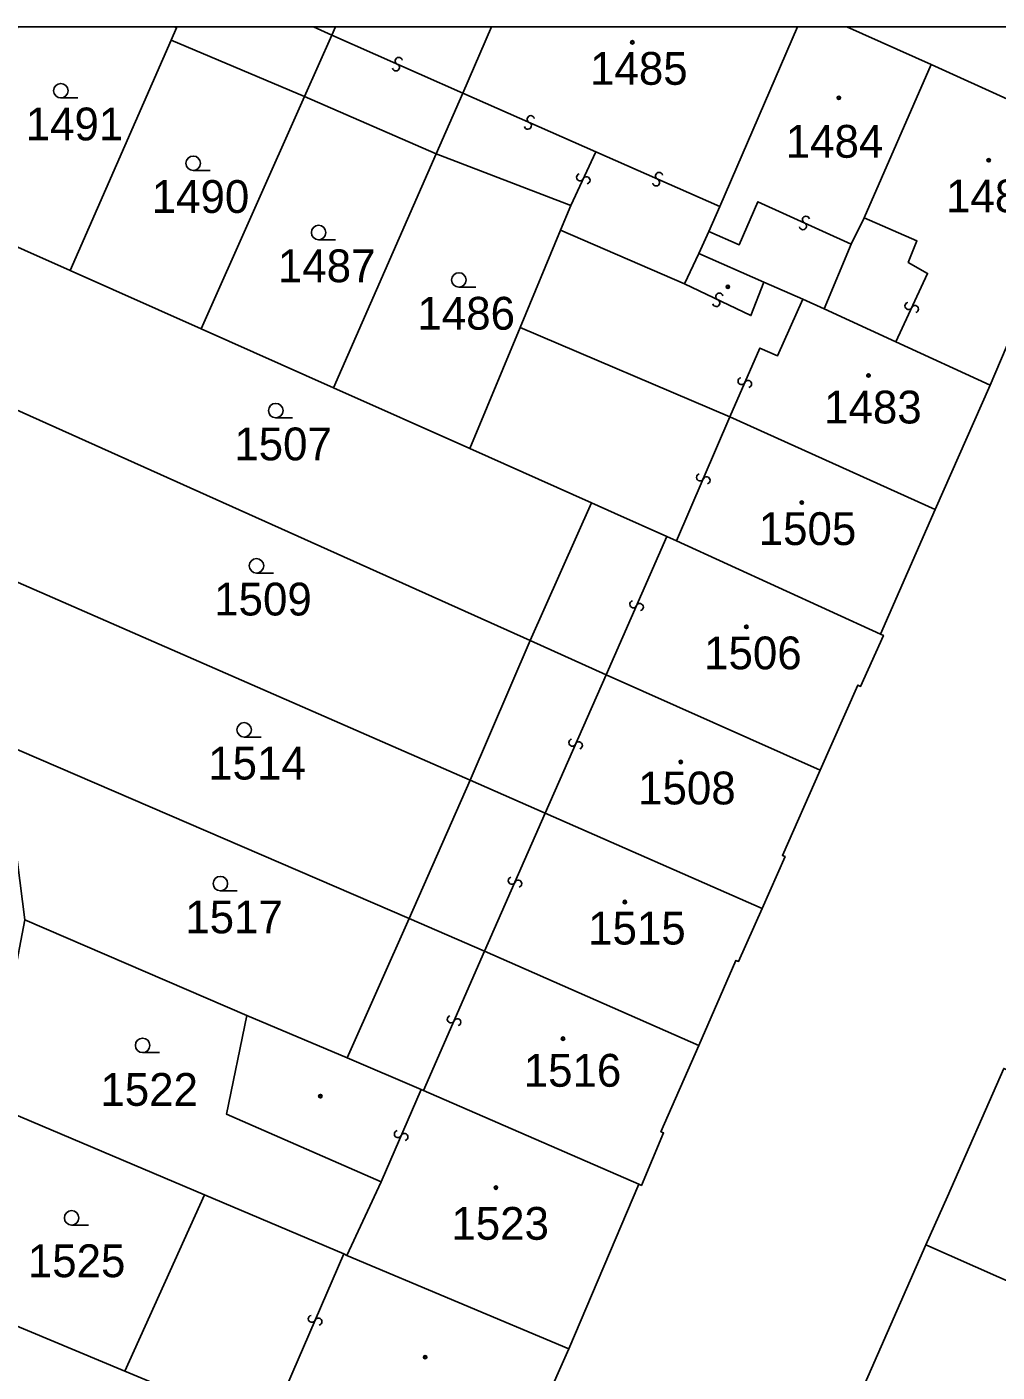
# Model space of a CAD drawing. Extents: x -596024 to -594475, y -1163820 to -1161957.
# Drawn here: x -595867.9 to -595817.6, y -1162026.6 to -1161956.9 of the extents above; entities that cross this region are included whole.
import ezdxf

# ---------------------------------------------------------------- set-up
doc = ezdxf.new("R2010")
doc.units = 0
for name, color, linetype in [('Level 1', 7, 'Continuous'), ('Level 13', 7, 'Continuous'), ('Level 3', 7, 'Continuous'), ('Level 4', 7, 'Continuous'), ('Level 5', 7, 'Continuous'), ('Level 60', 7, 'Continuous'), ('Vrstva 60', 7, 'Continuous'), ('Vrstva 63', 7, 'Continuous')]:
    doc.layers.add(name, color=color, linetype=linetype)

msp = doc.modelspace()

# ---------------------------------------------------------------- linework, layer by layer
at = {"layer": 'Level 1'}
for p, q in [((-595860.24, -1161956.88), (-595860.15, -1161956.92)), ((-595860.15, -1161956.92), (-595860.132, -1161956.88)), ((-595851.912, -1161956.88), (-595852.09, -1161957.3)), ((-595843.813, -1161956.88), (-595845.3, -1161960.31)), ((-595827.952, -1161956.88), (-595831.99, -1161966.19)), ((-595825.407, -1161956.88), (-595821.03, -1161958.83))]:
    msp.add_line(p, q, dxfattribs=at)
for points in [[(-595860.43, -1161957.57), (-595860.15, -1161956.92)], [(-595865.65, -1161969.51), (-595860.43, -1161957.57)], [(-595853.51, -1161960.49), (-595860.43, -1161957.57)], [(-595852.09, -1161957.3), (-595853.51, -1161960.49)], [(-595821.03, -1161958.83), (-595824.5, -1161966.77)], [(-595821.03, -1161958.83), (-595812.55, -1161962.68)], [(-595853.51, -1161960.49), (-595858.87, -1161972.52)], [(-595846.68, -1161963.46), (-595853.51, -1161960.49)], [(-595846.68, -1161963.46), (-595845.3, -1161960.31)], [(-595812.55, -1161962.68), (-595817.98, -1161975.44)], [(-595852, -1161975.58), (-595846.68, -1161963.46)], [(-595839.71, -1161966.14), (-595846.68, -1161963.46)], [(-595840.24, -1161967.42), (-595839.71, -1161966.14)], [(-595865.65, -1161969.51), (-595872.61, -1161966.41)], [(-595831.99, -1161966.19), (-595832.56, -1161967.49)], [(-595824.5, -1161966.77), (-595825.18, -1161968.14)], [(-595842.34, -1161972.45), (-595840.24, -1161967.42)], [(-595833.81, -1161970.19), (-595840.24, -1161967.42)], [(-595832.56, -1161967.49), (-595833.08, -1161968.62)], [(-595826.57, -1161971.49), (-595825.18, -1161968.14)], [(-595833.81, -1161970.19), (-595833.08, -1161968.62)], [(-595829.7, -1161970.1), (-595833.08, -1161968.62)], [(-595858.87, -1161972.52), (-595865.65, -1161969.51)], [(-595827.68, -1161970.98), (-595829.7, -1161970.1)], [(-595826.57, -1161971.49), (-595827.68, -1161970.98)], [(-595822.86, -1161973.2), (-595826.57, -1161971.49)], [(-595852, -1161975.58), (-595858.87, -1161972.52)], [(-595844.95, -1161978.72), (-595842.34, -1161972.45)], [(-595831.46, -1161977.09), (-595842.34, -1161972.45)], [(-595817.98, -1161975.44), (-595822.86, -1161973.2)], [(-595871.49, -1161975.36), (-595841.82, -1161988.68)], [(-595844.95, -1161978.72), (-595852, -1161975.58)], [(-595820.82, -1161981.89), (-595817.98, -1161975.44)], [(-595820.82, -1161981.89), (-595831.46, -1161977.09)], [(-595838.63, -1161981.55), (-595844.95, -1161978.72)], [(-595841.82, -1161988.68), (-595838.63, -1161981.55)], [(-595834.73, -1161983.29), (-595837.45, -1161982.07), (-595838.63, -1161981.55)], [(-595823.65, -1161988.34), (-595820.82, -1161981.89)], [(-595834.23, -1161983.51), (-595834.73, -1161983.29)], [(-595823.65, -1161988.34), (-595834.23, -1161983.51)], [(-595844.93, -1161995.91), (-595870.31, -1161984.82)], [(-595823.65, -1161988.34), (-595823.51, -1161988.41), (-595824.69, -1161991.06), (-595824.83, -1161990.99), (-595826.79, -1161995.4)], [(-595841.82, -1161988.68), (-595844.93, -1161995.91)], [(-595841.82, -1161988.68), (-595837.88, -1161990.45)], [(-595826.79, -1161995.4), (-595837.88, -1161990.45)], [(-595869.16, -1161993.99), (-595848.09, -1162003.09)], [(-595826.79, -1161995.4), (-595828.74, -1161999.81), (-595828.6, -1161999.87), (-595829.79, -1162002.57)], [(-595848.09, -1162003.09), (-595844.93, -1161995.91)], [(-595844.93, -1161995.91), (-595841.03, -1161997.62)], [(-595841.03, -1161997.62), (-595829.79, -1162002.57)], [(-595848.09, -1162003.09), (-595851.3, -1162010.3)], [(-595848.09, -1162003.09), (-595844.18, -1162004.78)], [(-595829.79, -1162002.57), (-595831.01, -1162005.31), (-595831.15, -1162005.25), (-595833.08, -1162009.67)], [(-595856.5, -1162008.11), (-595868.01, -1162003.15)], [(-595833.08, -1162009.67), (-595844.18, -1162004.78)], [(-595856.5, -1162008.11), (-595857.56, -1162013.22), (-595849.54, -1162016.72)], [(-595851.3, -1162010.3), (-595856.5, -1162008.11)], [(-595833.08, -1162009.67), (-595835.04, -1162014.13), (-595834.9, -1162014.19), (-595836.05, -1162016.91), (-595836.19, -1162016.85)], [(-595847.47, -1162011.94), (-595851.3, -1162010.3)], [(-595817.27, -1162010.85), (-595820.19, -1162017.48), (-595821.3, -1162020)], [(-595847.35, -1162011.99), (-595847.47, -1162011.94)], [(-595836.19, -1162016.85), (-595847.35, -1162011.99)], [(-595858.7, -1162017.4), (-595869.84, -1162012.68)], [(-595851.31, -1162020.54), (-595849.54, -1162016.72)], [(-595839.81, -1162025.39), (-595836.19, -1162016.85)], [(-595862.82, -1162026.54), (-595858.7, -1162017.4)], [(-595851.47, -1162020.46), (-595858.7, -1162017.4)], [(-595851.31, -1162020.54), (-595851.47, -1162020.46)], [(-595821.3, -1162020), (-595824.62, -1162027.54), (-595828.92, -1162037.28), (-595836.7, -1162054.99), (-595843.91, -1162071.39), (-595846.14, -1162076.49), (-595846.12, -1162078.49), (-595845.54, -1162080.41), (-595844.37, -1162082.03), (-595842.68, -1162083.1), (-595841.15, -1162083.54)], [(-595807.23, -1162026.23), (-595821.3, -1162020)], [(-595839.81, -1162025.39), (-595851.31, -1162020.54)], [(-595862.82, -1162026.54), (-595871.57, -1162022.89)], [(-595843.84, -1162034.45), (-595839.81, -1162025.39)], [(-595856.98, -1162028.97), (-595862.82, -1162026.54)]]:
    msp.add_lwpolyline(points, dxfattribs=at)
at = {"layer": 'Level 13'}
for centre, start, end in [((-595848.625, -1161958.642), 13.25062, 245.84062), ((-595848.776, -1161958.978), 193.46507, 65.56307), ((-595841.936, -1161961.998), 193.53399, 65.63199), ((-595841.785, -1161961.662), 13.31954, 245.90954), ((-595839.227, -1161964.671), 102.55854, 334.65653), ((-595838.893, -1161964.828), 282.34408, 154.93408), ((-595835.135, -1161964.602), 13.32821, 245.91821), ((-595835.286, -1161964.938), 193.54266, 65.64066), ((-595827.523, -1161966.873), 12.66965, 245.25965), ((-595827.678, -1161967.207), 192.88411, 64.9821), ((-595832.171, -1161971.186), 191.74798, 63.84597), ((-595832.01, -1161970.854), 11.53352, 244.12352), ((-595822.207, -1161971.342), 102.36267, 334.95267), ((-595821.873, -1161971.499), 282.57713, 154.67512), ((-595830.859, -1161975.235), 103.90352, 336.00151), ((-595830.521, -1161975.384), 283.68906, 156.27906), ((-595833.009, -1161980.226), 103.81981, 336.40981), ((-595832.671, -1161980.375), 284.03427, 156.13226), ((-595836.468, -1161986.795), 103.41146, 336.00146), ((-595836.132, -1161986.946), 283.62592, 155.72392), ((-595839.628, -1161993.965), 103.44093, 336.03093), ((-595839.292, -1161994.116), 283.65538, 155.75338), ((-595842.768, -1162001.125), 103.41146, 336.00146), ((-595842.432, -1162001.276), 283.62592, 155.72392), ((-595845.928, -1162008.305), 103.42476, 336.01476), ((-595845.592, -1162008.456), 283.63922, 155.73722), ((-595848.669, -1162014.255), 103.9575, 336.05549), ((-595848.331, -1162014.404), 283.74304, 156.33304), ((-595853.129, -1162023.825), 103.92298, 336.02098), ((-595852.791, -1162023.974), 283.70853, 156.29853)]:
    msp.add_arc(centre, 0.184, start, end, dxfattribs=at)
at = {"layer": 'Level 3'}
msp.add_line((-595852.09, -1161957.3), (-595853.042, -1161956.88), dxfattribs=at)
for points in [[(-595845.3, -1161960.31), (-595852.09, -1161957.3)], [(-595838.42, -1161963.35), (-595845.3, -1161960.31)], [(-595839.71, -1161966.14), (-595838.42, -1161963.35)], [(-595831.99, -1161966.19), (-595838.42, -1161963.35)], [(-595825.18, -1161968.14), (-595830.01, -1161965.94), (-595830.99, -1161968.18), (-595832.56, -1161967.49)], [(-595824.5, -1161966.77), (-595821.77, -1161967.97), (-595822.22, -1161969.08), (-595821.22, -1161969.65), (-595822.86, -1161973.2)], [(-595829.7, -1161970.1), (-595830.37, -1161971.84), (-595833.81, -1161970.19)], [(-595831.46, -1161977.09), (-595829.91, -1161973.52), (-595828.99, -1161973.92), (-595827.68, -1161970.98)], [(-595831.46, -1161977.09), (-595834.23, -1161983.51)], [(-595834.73, -1161983.29), (-595837.88, -1161990.45)], [(-595837.88, -1161990.45), (-595841.03, -1161997.62)], [(-595841.03, -1161997.62), (-595844.18, -1162004.78)], [(-595844.18, -1162004.78), (-595847.35, -1162011.99)], [(-595849.54, -1162016.72), (-595847.47, -1162011.94)], [(-595854.07, -1162030.18), (-595853.09, -1162027.93), (-595854.45, -1162027.33), (-595851.47, -1162020.46)]]:
    msp.add_lwpolyline(points, dxfattribs=at)
at = {"layer": 'Level 5'}
for p, q in [((-595866.14, -1161960.56), (-595865.265, -1161960.56)), ((-595859.28, -1161964.32), (-595858.405, -1161964.32)), ((-595852.78, -1161967.91), (-595851.905, -1161967.91)), ((-595845.51, -1161970.37), (-595844.635, -1161970.37)), ((-595855, -1161977.14), (-595854.125, -1161977.14)), ((-595856, -1161985.18), (-595855.125, -1161985.18)), ((-595856.64, -1161993.68), (-595855.765, -1161993.68)), ((-595857.87, -1162001.65), (-595856.995, -1162001.65)), ((-595861.9, -1162010.03), (-595861.025, -1162010.03)), ((-595865.58, -1162018.97), (-595864.705, -1162018.97))]:
    msp.add_line(p, q, dxfattribs=at)
for centre, radius in [((-595836.52, -1161957.68), 0.09), ((-595836.52, -1161957.68), 0.0521), ((-595866.14, -1161960.185), 0.375), ((-595825.82, -1161960.56), 0.09), ((-595825.82, -1161960.56), 0.0521), ((-595859.28, -1161963.945), 0.375), ((-595818.05, -1161963.79), 0.09), ((-595818.05, -1161963.79), 0.0521), ((-595852.78, -1161967.535), 0.375), ((-595845.51, -1161969.995), 0.375), ((-595831.57, -1161970.35), 0.09), ((-595831.57, -1161970.35), 0.0521), ((-595824.28, -1161974.94), 0.09), ((-595824.28, -1161974.94), 0.0521), ((-595855, -1161976.765), 0.375), ((-595827.74, -1161981.53), 0.09), ((-595827.74, -1161981.53), 0.0521), ((-595856, -1161984.805), 0.375), ((-595830.61, -1161987.97), 0.09), ((-595830.61, -1161987.97), 0.0521), ((-595856.64, -1161993.305), 0.375), ((-595834.01, -1161994.97), 0.09), ((-595834.01, -1161994.97), 0.0521), ((-595857.87, -1162001.275), 0.375), ((-595836.91, -1162002.23), 0.09), ((-595836.91, -1162002.23), 0.0521), ((-595861.9, -1162009.655), 0.375), ((-595840.11, -1162009.31), 0.09), ((-595840.11, -1162009.31), 0.0521), ((-595852.69, -1162012.29), 0.09), ((-595852.69, -1162012.29), 0.0521), ((-595843.59, -1162017.03), 0.09), ((-595843.59, -1162017.03), 0.0521), ((-595865.58, -1162018.595), 0.375), ((-595847.26, -1162025.81), 0.09), ((-595847.26, -1162025.81), 0.0521)]:
    msp.add_circle(centre, radius, dxfattribs=at)
at = {"layer": 'Level 60'}
for points in [[(-595860.43, -1161957.57), (-595853.51, -1161960.49), (-595858.87, -1161972.52), (-595865.65, -1161969.51)], [(-595812.55, -1161962.68), (-595817.98, -1161975.44), (-595822.86, -1161973.2), (-595826.57, -1161971.49), (-595825.18, -1161968.14), (-595824.5, -1161966.77), (-595821.03, -1161958.83)], [(-595858.87, -1161972.52), (-595853.51, -1161960.49), (-595846.68, -1161963.46), (-595852, -1161975.58)], [(-595852, -1161975.58), (-595846.68, -1161963.46), (-595839.71, -1161966.14), (-595840.24, -1161967.42), (-595842.34, -1161972.45), (-595844.95, -1161978.72)], [(-595871.49, -1161975.36), (-595872.61, -1161966.41), (-595865.65, -1161969.51), (-595858.87, -1161972.52), (-595852, -1161975.58), (-595844.95, -1161978.72), (-595838.63, -1161981.55), (-595841.82, -1161988.68)], [(-595829.7, -1161970.1), (-595827.68, -1161970.98), (-595826.57, -1161971.49), (-595822.86, -1161973.2), (-595817.98, -1161975.44), (-595820.82, -1161981.89), (-595831.46, -1161977.09), (-595842.34, -1161972.45), (-595840.24, -1161967.42), (-595833.81, -1161970.19), (-595833.08, -1161968.62)], [(-595844.95, -1161978.72), (-595842.34, -1161972.45), (-595831.46, -1161977.09), (-595820.82, -1161981.89), (-595823.65, -1161988.34), (-595834.23, -1161983.51), (-595834.73, -1161983.29), (-595837.45, -1161982.07), (-595838.63, -1161981.55)], [(-595870.31, -1161984.82), (-595871.49, -1161975.36), (-595841.82, -1161988.68), (-595844.93, -1161995.91)], [(-595823.65, -1161988.34), (-595823.51, -1161988.41), (-595824.69, -1161991.06), (-595824.83, -1161990.99), (-595826.79, -1161995.4), (-595837.88, -1161990.45), (-595841.82, -1161988.68), (-595838.63, -1161981.55), (-595837.45, -1161982.07), (-595834.73, -1161983.29), (-595834.23, -1161983.51)], [(-595869.16, -1161993.99), (-595869.78, -1161989.01), (-595870.31, -1161984.82), (-595844.93, -1161995.91), (-595848.09, -1162003.09)], [(-595826.79, -1161995.4), (-595828.74, -1161999.81), (-595828.6, -1161999.87), (-595829.79, -1162002.57), (-595841.03, -1161997.62), (-595844.93, -1161995.91), (-595841.82, -1161988.68), (-595837.88, -1161990.45)], [(-595868.01, -1162003.15), (-595868.9, -1161996.08), (-595869.16, -1161993.99), (-595848.09, -1162003.09), (-595851.3, -1162010.3), (-595856.5, -1162008.11)], [(-595829.79, -1162002.57), (-595831.01, -1162005.31), (-595831.15, -1162005.25), (-595833.08, -1162009.67), (-595844.18, -1162004.78), (-595848.09, -1162003.09), (-595844.93, -1161995.91), (-595841.03, -1161997.62)], [(-595833.08, -1162009.67), (-595835.04, -1162014.13), (-595834.9, -1162014.19), (-595836.05, -1162016.91), (-595836.19, -1162016.85), (-595847.35, -1162011.99), (-595847.47, -1162011.94), (-595851.3, -1162010.3), (-595848.09, -1162003.09), (-595844.18, -1162004.78)], [(-595858.7, -1162017.4), (-595869.84, -1162012.68), (-595868.01, -1162003.15), (-595856.5, -1162008.11), (-595857.56, -1162013.22), (-595849.54, -1162016.72), (-595851.31, -1162020.54), (-595851.47, -1162020.46)], [(-595857.56, -1162013.22), (-595856.5, -1162008.11), (-595851.3, -1162010.3), (-595847.47, -1162011.94), (-595847.35, -1162011.99), (-595836.19, -1162016.85), (-595839.81, -1162025.39), (-595851.31, -1162020.54), (-595849.54, -1162016.72)], [(-595813.88, -1162012.26), (-595802.89, -1162016.86), (-595807.23, -1162026.23), (-595821.3, -1162020), (-595820.19, -1162017.48), (-595817.27, -1162010.85)], [(-595858.7, -1162017.4), (-595862.82, -1162026.54), (-595871.57, -1162022.89), (-595869.84, -1162012.68)], [(-595862.82, -1162026.54), (-595858.7, -1162017.4), (-595851.47, -1162020.46), (-595851.31, -1162020.54), (-595839.81, -1162025.39), (-595843.84, -1162034.45), (-595853.93, -1162030.24), (-595854.07, -1162030.18), (-595856.98, -1162028.97)], [(-595846.14, -1162076.49), (-595843.91, -1162071.39), (-595836.7, -1162054.99), (-595828.92, -1162037.28), (-595824.62, -1162027.54), (-595821.3, -1162020), (-595807.23, -1162026.23), (-595791.96, -1162033), (-595811.08, -1162076.86), (-595812.97, -1162081.62), (-595837.27, -1162083.34), (-595841.15, -1162083.54), (-595842.68, -1162083.1), (-595844.37, -1162082.03), (-595845.54, -1162080.41), (-595846.12, -1162078.49)], [(-595872.71, -1162029.63), (-595871.57, -1162022.89), (-595862.82, -1162026.54), (-595856.98, -1162028.97), (-595859.71, -1162035.33)]]:
    msp.add_lwpolyline(points, close=True, dxfattribs=at)
at = {"layer": 'Vrstva 60'}
for points in [[(-595860.24, -1161956.88), (-595868.362, -1161956.88), (-595868.68, -1161957.59), (-595872.61, -1161966.41), (-595865.65, -1161969.51), (-595860.43, -1161957.57), (-595860.15, -1161956.92)], [(-595851.912, -1161956.88), (-595860.132, -1161956.88), (-595860.15, -1161956.92), (-595860.43, -1161957.57), (-595853.51, -1161960.49), (-595852.09, -1161957.3)], [(-595860.132, -1161956.88), (-595860.24, -1161956.88), (-595860.15, -1161956.92)], [(-595843.813, -1161956.88), (-595851.912, -1161956.88), (-595852.09, -1161957.3), (-595853.51, -1161960.49), (-595846.68, -1161963.46), (-595845.3, -1161960.31)], [(-595827.952, -1161956.88), (-595843.813, -1161956.88), (-595845.3, -1161960.31), (-595846.68, -1161963.46), (-595839.71, -1161966.14), (-595840.24, -1161967.42), (-595833.81, -1161970.19), (-595833.08, -1161968.62), (-595832.56, -1161967.49), (-595831.99, -1161966.19)], [(-595825.407, -1161956.88), (-595827.952, -1161956.88), (-595831.99, -1161966.19), (-595832.56, -1161967.49), (-595833.08, -1161968.62), (-595829.7, -1161970.1), (-595827.68, -1161970.98), (-595826.57, -1161971.49), (-595825.18, -1161968.14), (-595824.5, -1161966.77), (-595821.03, -1161958.83)], [(-595810.061, -1161956.88), (-595825.407, -1161956.88), (-595821.03, -1161958.83), (-595812.55, -1161962.68)]]:
    msp.add_lwpolyline(points, close=True, dxfattribs=at)
for points in [[(-595812.55, -1161962.68), (-595817.98, -1161975.44), (-595820.82, -1161981.89), (-595823.65, -1161988.34), (-595823.51, -1161988.41), (-595824.69, -1161991.06), (-595824.83, -1161990.99), (-595826.79, -1161995.4), (-595828.74, -1161999.81), (-595828.6, -1161999.87), (-595829.79, -1162002.57), (-595831.01, -1162005.31), (-595831.15, -1162005.25), (-595833.08, -1162009.67), (-595835.04, -1162014.13), (-595834.9, -1162014.19), (-595836.05, -1162016.91), (-595836.19, -1162016.85), (-595839.81, -1162025.39), (-595843.84, -1162034.45)], [(-595824.62, -1162027.54), (-595821.3, -1162020), (-595820.19, -1162017.48), (-595817.27, -1162010.85)]]:
    msp.add_lwpolyline(points, dxfattribs=at)
at = {"layer": 'Vrstva 63'}
msp.add_lwpolyline([(-594475.47, -1163820.23), (-596024.42, -1163820.23), (-596024.42, -1161956.88), (-594475.47, -1161956.88)], close=True, dxfattribs=at)

# ---------------------------------------------------------------- texts
at = {"layer": 'Level 4'}
for s, p in [('1485', (-595838.71, -1161959.88)), ('1491', (-595867.96, -1161962.76)), ('1484', (-595828.57, -1161963.66)), ('1482', (-595820.26, -1161966.49)), ('1490', (-595861.43, -1161966.52)), ('1487', (-595854.89, -1161970.11)), ('1486', (-595847.66, -1161972.57)), ('1483', (-595826.58, -1161977.43)), ('1507', (-595857.15, -1161979.34)), ('1505', (-595829.97, -1161983.73)), ('1509', (-595858.19, -1161987.38)), ('1506', (-595832.8, -1161990.17)), ('1514', (-595858.5, -1161995.88)), ('1508', (-595836.22, -1161997.17)), ('1517', (-595859.69, -1162003.85)), ('1515', (-595838.81, -1162004.43)), ('1516', (-595842.15, -1162011.8)), ('1522', (-595864.09, -1162012.79)), ('1523', (-595845.9, -1162019.73)), ('1525', (-595867.85, -1162021.67))]:
    msp.add_text(s, height=1.7, dxfattribs=at).set_placement(p)

doc.saveas('drawing.dxf')
